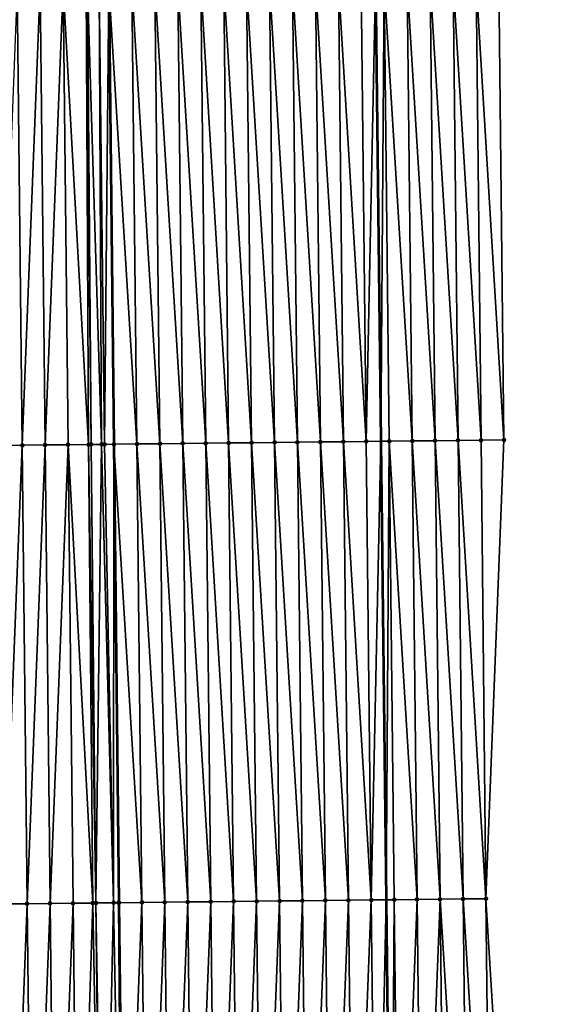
# Model space of a CAD drawing. Header units: feet. Extents: x 2007189 to 2022806, y 818621 to 837694.
# Tile 426 of 656: x 2011373 to 2011396, y 829243 to 829286. Entities that reach past the tile are written whole.
import ezdxf

# ---------------------------------------------------------------- set-up
doc = ezdxf.new("R2010")
doc.units = ezdxf.units.FT
doc.header["$MEASUREMENT"] = 0
for name, color, linetype, lineweight in [('EP_Travel Lane', 172, 'Continuous', 53), ('Road Shots', 141, 'Continuous', 100), ('Road X-Section', 40, 'Continuous', 13), ('STRIPING', 60, 'Continuous', 53)]:
    doc.layers.add(name, color=color, linetype=linetype, lineweight=lineweight)
doc.layers.add('I-77-MM17-21_SB-Surface-Border', color=7, linetype='Continuous')
doc.layers.add('I-77-MM17-21_SB-Surface-TIN', color=7, linetype='Continuous')

msp = doc.modelspace()

# ---------------------------------------------------------------- linework, layer by layer
at = {"layer": 'EP_Travel Lane'}
msp.add_polyline3d([(2011385.86308872, 829507.3101965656, 319.9160782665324), (2011386.033807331, 829487.3112186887, 319.8054262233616), (2011386.204525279, 829467.3123183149, 319.6819733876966), (2011386.375243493, 829447.3133869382, 319.5636536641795), (2011386.596059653, 829427.3327531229, 319.4344477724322), (2011386.823191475, 829407.3343709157, 319.3194434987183), (2011387.050322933, 829387.3360208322, 319.1988913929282), (2011387.277454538, 829367.3376577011, 319.0805946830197), (2011387.504585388, 829347.339361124, 318.9508597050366), (2011387.731716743, 829327.3410201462, 318.8287411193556), (2011387.958849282, 829307.3425748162, 318.7245848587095), (2011388.185980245, 829287.3442682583, 318.5965559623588), (2011388.413111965, 829267.3458950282, 318.4799965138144), (2011388.640244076, 829247.3474874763, 318.3693413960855), (2011388.866874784, 829227.3558490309, 318.2574509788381), (2011389.093531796, 829207.3574781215, 318.1399491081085), (2011389.320189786, 829187.359020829, 318.0367178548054), (2011389.54684707, 829167.360625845, 317.9232186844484), (2011389.773503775, 829147.3622819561, 317.8012910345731), (2011390.000159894, 829127.3639897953, 317.6708094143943), (2011390.22681721, 829107.3655919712, 317.5577578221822), (2011390.453472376, 829087.367383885, 317.4134179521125), (2011390.680128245, 829067.3691138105, 317.2793139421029)], dxfattribs=at)
at = {"layer": 'I-77-MM17-21_SB-Surface-Border', "color": 3, "linetype": 'Continuous', "lineweight": -3}
msp.add_polyline3d([(2011390.258485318, 829507.3529218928, 319.7774267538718), (2011391.449008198, 829487.3640178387, 319.6080889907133), (2011391.63957944, 829467.3652740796, 319.4900022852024), (2011392.830102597, 829447.3763409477, 319.3254601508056), (2011393.043861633, 829427.4040267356, 319.198285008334), (2011393.260665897, 829407.4054809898, 319.0921575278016), (2011392.477531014, 829387.3959016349, 319.0192415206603), (2011392.694334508, 829367.3974268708, 318.9008873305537), (2011392.9111378, 829347.3989708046, 318.7793318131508), (2011393.127941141, 829327.4005102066, 318.6585254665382), (2011393.344744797, 829307.4020204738, 318.5427462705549), (2011393.561547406, 829287.4036274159, 318.410336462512), (2011393.778350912, 829267.4051515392, 318.2921736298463), (2011392.995216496, 829247.3955291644, 318.2266741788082), (2011394.220631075, 829227.4176077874, 318.0792442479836), (2011394.447288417, 829207.4192134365, 317.9656011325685), (2011394.673946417, 829187.420760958, 317.8615759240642), (2011394.900603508, 829167.4223886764, 317.7443360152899), (2011395.127259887, 829147.4240791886, 317.6167378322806), (2011395.353916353, 829127.4257620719, 317.4903688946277), (2011395.580572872, 829107.4274402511, 317.3647759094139), (2011394.807296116, 829087.417564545, 317.2756272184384), (2011395.033951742, 829067.4193215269, 317.1370634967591)], dxfattribs=at)
at = {"layer": 'I-77-MM17-21_SB-Surface-TIN', "color": 128, "linetype": 'Continuous', "lineweight": -3}
for points in [[(2011389.778595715, 829267.3608889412, 318.4471944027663), (2011389.561792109, 829287.3593740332, 318.563771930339), (2011388.561852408, 829287.348391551, 318.5882201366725)], [(2011390.778534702, 829267.3719372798, 318.4114171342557), (2011390.561731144, 829287.3704179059, 318.528762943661), (2011389.561792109, 829287.3593740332, 318.563771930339)], [(2011389.778595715, 829267.3608889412, 318.4471944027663), (2011390.778534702, 829267.3719372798, 318.4114171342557), (2011389.561792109, 829287.3593740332, 318.563771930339)], [(2011391.778473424, 829267.383010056, 318.3714359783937), (2011391.561669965, 829287.381481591, 318.4903456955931), (2011390.561731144, 829287.3704179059, 318.528762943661)], [(2011390.778534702, 829267.3719372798, 318.4114171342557), (2011391.778473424, 829267.383010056, 318.3714359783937), (2011390.561731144, 829287.3704179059, 318.528762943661)], [(2011392.778412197, 829267.3940780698, 318.3322740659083), (2011392.561608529, 829287.3925688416, 318.4478745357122), (2011391.561669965, 829287.381481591, 318.4903456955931)], [(2011391.778473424, 829267.383010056, 318.3714359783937), (2011392.778412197, 829267.3940780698, 318.3322740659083), (2011391.561669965, 829287.381481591, 318.4903456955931)], [(2011393.778350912, 829267.4051515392, 318.2921736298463), (2011393.561547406, 829287.4036274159, 318.410336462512), (2011392.561608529, 829287.3925688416, 318.4478745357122)], [(2011392.778412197, 829267.3940780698, 318.3322740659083), (2011393.778350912, 829267.4051515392, 318.2921736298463), (2011392.561608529, 829287.3925688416, 318.4478745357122)], [(2011371.779660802, 829267.165076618, 318.5651668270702), (2011372.779603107, 829267.1758188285, 318.5820517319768), (2011372.562799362, 829287.174316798, 318.6964140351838)], [(2011372.779603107, 829267.1758188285, 318.5820517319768), (2011373.562741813, 829287.1850456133, 318.7156032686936), (2011372.562799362, 829287.174316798, 318.6964140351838)], [(2011372.779603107, 829267.1758188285, 318.5820517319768), (2011373.779545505, 829267.1865525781, 318.6003921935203), (2011373.562741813, 829287.1850456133, 318.7156032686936)], [(2011373.779545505, 829267.1865525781, 318.6003921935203), (2011374.562684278, 829287.1957731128, 318.7350188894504), (2011373.562741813, 829287.1850456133, 318.7156032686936)], [(2011373.779545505, 829267.1865525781, 318.6003921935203), (2011374.779487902, 829267.1972863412, 318.6187302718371), (2011374.562684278, 829287.1957731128, 318.7350188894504)], [(2011375.675295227, 829267.2069215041, 318.6318517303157), (2011375.562626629, 829287.2065110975, 318.7526307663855), (2011374.562684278, 829287.1957731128, 318.7350188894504)], [(2011374.779487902, 829267.1972863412, 318.6187302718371), (2011375.675295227, 829267.2069215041, 318.6318517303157), (2011374.562684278, 829287.1957731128, 318.7350188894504)], [(2011375.779430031, 829267.2080448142, 318.6328176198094), (2011375.624697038, 829287.2071789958, 318.7534920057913), (2011375.562626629, 829287.2065110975, 318.7526307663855)], [(2011375.675295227, 829267.2069215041, 318.6318517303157), (2011375.779430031, 829267.2080448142, 318.6328176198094), (2011375.562626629, 829287.2065110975, 318.7526307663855)], [(2011376.242309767, 829267.2130463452, 318.6356640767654), (2011376.141809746, 829287.2127631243, 318.7572573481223), (2011375.624697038, 829287.2071789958, 318.7534920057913)], [(2011375.779430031, 829267.2080448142, 318.6328176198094), (2011376.242309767, 829267.2130463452, 318.6356640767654), (2011375.624697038, 829287.2071789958, 318.7534920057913)], [(2011376.368492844, 829267.2144128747, 318.6359085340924), (2011376.562560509, 829287.217334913, 318.7554633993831), (2011376.141809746, 829287.2127631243, 318.7572573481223)], [(2011376.242309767, 829267.2130463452, 318.6356640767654), (2011376.368492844, 829267.2144128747, 318.6359085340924), (2011376.141809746, 829287.2127631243, 318.7572573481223)], [(2011376.368492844, 829267.2144128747, 318.6359085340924), (2011376.779363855, 829267.2188737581, 318.6347680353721), (2011376.562560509, 829287.217334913, 318.7554633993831)], [(2011377.779312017, 829267.2297714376, 318.6249222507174), (2011377.562508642, 829287.2282352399, 318.7451621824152), (2011376.562560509, 829287.217334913, 318.7554633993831)], [(2011377.779312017, 829267.2297714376, 318.6249222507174), (2011376.562560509, 829287.217334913, 318.7554633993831), (2011376.779363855, 829267.2188737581, 318.6347680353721)], [(2011378.77925228, 829267.2407020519, 318.6093967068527), (2011378.562448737, 829287.239181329, 318.7269745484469), (2011377.562508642, 829287.2282352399, 318.7451621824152)], [(2011377.779312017, 829267.2297714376, 318.6249222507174), (2011378.77925228, 829267.2407020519, 318.6093967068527), (2011377.562508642, 829287.2282352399, 318.7451621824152)], [(2011379.779192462, 829267.2516401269, 318.5925877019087), (2011379.56238874, 829287.2501359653, 318.7073166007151), (2011378.562448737, 829287.239181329, 318.7269745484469)], [(2011378.77925228, 829267.2407020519, 318.6093967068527), (2011379.779192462, 829267.2516401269, 318.5925877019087), (2011378.562448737, 829287.239181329, 318.7269745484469)], [(2011380.779132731, 829267.2625702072, 318.577154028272), (2011380.562329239, 829287.2610447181, 318.6955518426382), (2011379.56238874, 829287.2501359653, 318.7073166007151)], [(2011379.779192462, 829267.2516401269, 318.5925877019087), (2011380.779132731, 829267.2625702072, 318.577154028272), (2011379.56238874, 829287.2501359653, 318.7073166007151)], [(2011381.779073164, 829267.2734851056, 318.5643320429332), (2011381.562269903, 829287.271938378, 318.6863834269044), (2011380.562329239, 829287.2610447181, 318.6955518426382)], [(2011380.779132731, 829267.2625702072, 318.577154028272), (2011381.779073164, 829267.2734851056, 318.5643320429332), (2011380.562329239, 829287.2610447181, 318.6955518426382)], [(2011382.779013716, 829267.2843891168, 318.5533829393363), (2011382.562210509, 829287.282837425, 318.6762882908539), (2011381.562269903, 829287.271938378, 318.6863834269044)], [(2011381.779073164, 829267.2734851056, 318.5643320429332), (2011382.779013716, 829267.2843891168, 318.5533829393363), (2011381.562269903, 829287.271938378, 318.6863834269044)], [(2011383.778954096, 829267.295308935, 318.5397146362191), (2011383.56215103, 829287.2937441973, 318.6648642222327), (2011382.562210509, 829287.282837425, 318.6762882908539)], [(2011382.779013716, 829267.2843891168, 318.5533829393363), (2011383.778954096, 829267.295308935, 318.5397146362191), (2011382.562210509, 829287.282837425, 318.6762882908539)], [(2011384.778894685, 829267.3062095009, 318.5293582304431), (2011384.562091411, 829287.3046640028, 318.651198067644), (2011383.56215103, 829287.2937441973, 318.6648642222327)], [(2011383.778954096, 829267.295308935, 318.5397146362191), (2011384.778894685, 829267.3062095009, 318.5293582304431), (2011383.56215103, 829287.2937441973, 318.6648642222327)], [(2011385.778835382, 829267.3171001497, 318.5207077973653), (2011385.562031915, 829287.3155723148, 318.639509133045), (2011384.562091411, 829287.3046640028, 318.651198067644)], [(2011384.778894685, 829267.3062095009, 318.5293582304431), (2011385.778835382, 829267.3171001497, 318.5207077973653), (2011384.562091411, 829287.3046640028, 318.651198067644)], [(2011386.778775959, 829267.3280017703, 318.5101699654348), (2011386.561972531, 829287.3264704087, 318.6295779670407), (2011385.562031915, 829287.3155723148, 318.639509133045)], [(2011385.778835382, 829267.3171001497, 318.5207077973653), (2011386.778775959, 829267.3280017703, 318.5101699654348), (2011385.562031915, 829287.3155723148, 318.639509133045)], [(2011387.778716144, 829267.3389396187, 318.493399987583), (2011387.561912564, 829287.3374222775, 318.6103960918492), (2011386.561972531, 829287.3264704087, 318.6295779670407)], [(2011386.778775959, 829267.3280017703, 318.5101699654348), (2011387.778716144, 829267.3389396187, 318.493399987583), (2011386.561972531, 829287.3264704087, 318.6295779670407)], [(2011387.778716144, 829267.3389396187, 318.493399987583), (2011388.185980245, 829287.3442682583, 318.5965559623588), (2011387.561912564, 829287.3374222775, 318.6103960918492)], [(2011387.778716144, 829267.3389396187, 318.493399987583), (2011388.413111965, 829267.3458950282, 318.4799965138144), (2011388.185980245, 829287.3442682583, 318.5965559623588)], [(2011388.561852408, 829287.348391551, 318.5882201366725), (2011388.185980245, 829287.3442682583, 318.5965559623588), (2011388.413111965, 829267.3458950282, 318.4799965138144)], [(2011388.778656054, 829267.3499027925, 318.4722733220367), (2011388.561852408, 829287.348391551, 318.5882201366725), (2011388.413111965, 829267.3458950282, 318.4799965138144)], [(2011388.778656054, 829267.3499027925, 318.4722733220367), (2011389.778595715, 829267.3608889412, 318.4471944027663), (2011388.561852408, 829287.348391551, 318.5882201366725)], [(2011371.779660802, 829267.165076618, 318.5651668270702), (2011371.996464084, 829247.1666214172, 318.4434472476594), (2011372.779603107, 829267.1758188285, 318.5820517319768)], [(2011372.779603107, 829267.1758188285, 318.5820517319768), (2011371.996464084, 829247.1666214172, 318.4434472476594), (2011372.996406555, 829247.1773483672, 318.4629573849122)], [(2011372.779603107, 829267.1758188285, 318.5820517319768), (2011372.996406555, 829247.1773483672, 318.4629573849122), (2011373.779545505, 829267.1865525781, 318.6003921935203)], [(2011373.779545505, 829267.1865525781, 318.6003921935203), (2011372.996406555, 829247.1773483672, 318.4629573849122), (2011373.996348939, 829247.1880833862, 318.4810794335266)], [(2011373.779545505, 829267.1865525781, 318.6003921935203), (2011373.996348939, 829247.1880833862, 318.4810794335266), (2011374.779487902, 829267.1972863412, 318.6187302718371)], [(2011374.779487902, 829267.1972863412, 318.6187302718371), (2011373.996348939, 829247.1880833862, 318.4810794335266), (2011374.996291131, 829247.1988360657, 318.4961634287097)], [(2011374.779487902, 829267.1972863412, 318.6187302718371), (2011375.85823777, 829247.2081258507, 318.5055513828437), (2011375.675295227, 829267.2069215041, 318.6318517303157)], [(2011374.779487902, 829267.1972863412, 318.6187302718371), (2011374.996291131, 829247.1988360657, 318.4961634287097), (2011375.85823777, 829247.2081258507, 318.5055513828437)], [(2011375.675295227, 829267.2069215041, 318.6318517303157), (2011375.996233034, 829247.2096154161, 318.5066592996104), (2011375.779430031, 829267.2080448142, 318.6328176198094)], [(2011375.675295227, 829267.2069215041, 318.6318517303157), (2011375.85823777, 829247.2081258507, 318.5055513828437), (2011375.996233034, 829247.2096154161, 318.5066592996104)], [(2011375.779430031, 829267.2080448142, 318.6328176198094), (2011375.996233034, 829247.2096154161, 318.5066592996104), (2011376.242309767, 829267.2130463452, 318.6356640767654)], [(2011376.242309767, 829267.2130463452, 318.6356640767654), (2011375.996233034, 829247.2096154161, 318.5066592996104), (2011376.765137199, 829247.2179262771, 318.510930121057)], [(2011376.242309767, 829267.2130463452, 318.6356640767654), (2011376.765137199, 829247.2179262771, 318.510930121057), (2011376.368492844, 829267.2144128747, 318.6359085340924)], [(2011376.368492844, 829267.2144128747, 318.6359085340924), (2011376.765137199, 829247.2179262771, 318.510930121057), (2011376.779363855, 829267.2188737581, 318.6347680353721)], [(2011376.765137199, 829247.2179262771, 318.510930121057), (2011376.98217208, 829247.2202777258, 318.5111755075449), (2011376.779363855, 829267.2188737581, 318.6347680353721)], [(2011377.779312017, 829267.2297714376, 318.6249222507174), (2011376.779363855, 829267.2188737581, 318.6347680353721), (2011377.996115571, 829247.23129116, 318.5075165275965)], [(2011377.996115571, 829247.23129116, 318.5075165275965), (2011376.779363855, 829267.2188737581, 318.6347680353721), (2011376.996167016, 829247.2204295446, 318.5111583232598)], [(2011376.98217208, 829247.2202777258, 318.5111755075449), (2011376.996167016, 829247.2204295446, 318.5111583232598), (2011376.779363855, 829267.2188737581, 318.6347680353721)], [(2011377.779312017, 829267.2297714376, 318.6249222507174), (2011378.996056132, 829247.2421943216, 318.4967136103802), (2011378.77925228, 829267.2407020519, 318.6093967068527)], [(2011377.779312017, 829267.2297714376, 318.6249222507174), (2011377.996115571, 829247.23129116, 318.5075165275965), (2011378.996056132, 829247.2421943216, 318.4967136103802)], [(2011378.77925228, 829267.2407020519, 318.6093967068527), (2011379.995996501, 829247.2531151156, 318.4828774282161), (2011379.779192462, 829267.2516401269, 318.5925877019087)], [(2011378.77925228, 829267.2407020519, 318.6093967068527), (2011378.996056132, 829247.2421943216, 318.4967136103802), (2011379.995996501, 829247.2531151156, 318.4828774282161)], [(2011379.779192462, 829267.2516401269, 318.5925877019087), (2011380.995936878, 829247.2640352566, 318.469153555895), (2011380.779132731, 829267.2625702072, 318.577154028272)], [(2011379.779192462, 829267.2516401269, 318.5925877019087), (2011379.995996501, 829247.2531151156, 318.4828774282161), (2011380.995936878, 829247.2640352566, 318.469153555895)], [(2011380.779132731, 829267.2625702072, 318.577154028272), (2011381.99587738, 829247.2749437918, 318.4574261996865), (2011381.779073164, 829267.2734851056, 318.5643320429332)], [(2011380.779132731, 829267.2625702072, 318.577154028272), (2011380.995936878, 829247.2640352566, 318.469153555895), (2011381.99587738, 829247.2749437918, 318.4574261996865)], [(2011381.779073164, 829267.2734851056, 318.5643320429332), (2011382.995817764, 829247.2858633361, 318.4438050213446), (2011382.779013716, 829267.2843891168, 318.5533829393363)], [(2011381.779073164, 829267.2734851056, 318.5643320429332), (2011381.99587738, 829247.2749437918, 318.4574261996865), (2011382.995817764, 829247.2858633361, 318.4438050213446)], [(2011382.779013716, 829267.2843891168, 318.5533829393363), (2011383.99575824, 829247.2967743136, 318.4316575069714), (2011383.778954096, 829267.295308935, 318.5397146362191)], [(2011382.779013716, 829267.2843891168, 318.5533829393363), (2011382.995817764, 829247.2858633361, 318.4438050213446), (2011383.99575824, 829247.2967743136, 318.4316575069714)], [(2011383.778954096, 829267.295308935, 318.5397146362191), (2011384.995699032, 829247.3076561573, 318.4245218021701), (2011384.778894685, 829267.3062095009, 318.5293582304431)], [(2011383.778954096, 829267.295308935, 318.5397146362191), (2011383.99575824, 829247.2967743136, 318.4316575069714), (2011384.995699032, 829247.3076561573, 318.4245218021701)], [(2011384.778894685, 829267.3062095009, 318.5293582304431), (2011385.99563973, 829247.318546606, 318.4159058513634), (2011385.778835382, 829267.3171001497, 318.5207077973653)], [(2011384.778894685, 829267.3062095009, 318.5293582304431), (2011384.995699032, 829247.3076561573, 318.4245218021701), (2011385.99563973, 829247.318546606, 318.4159058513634)], [(2011385.778835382, 829267.3171001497, 318.5207077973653), (2011386.995580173, 829247.3294606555, 318.4032298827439), (2011386.778775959, 829267.3280017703, 318.5101699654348)], [(2011385.778835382, 829267.3171001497, 318.5207077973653), (2011385.99563973, 829247.318546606, 318.4159058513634), (2011386.995580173, 829247.3294606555, 318.4032298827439)], [(2011386.778775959, 829267.3280017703, 318.5101699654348), (2011387.995520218, 829247.3404113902, 318.3842431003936), (2011387.778716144, 829267.3389396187, 318.493399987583)], [(2011386.778775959, 829267.3280017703, 318.5101699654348), (2011386.995580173, 829247.3294606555, 318.4032298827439), (2011387.995520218, 829247.3404113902, 318.3842431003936)], [(2011387.778716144, 829267.3389396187, 318.493399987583), (2011387.995520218, 829247.3404113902, 318.3842431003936), (2011388.413111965, 829267.3458950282, 318.4799965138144)], [(2011387.995520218, 829247.3404113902, 318.3842431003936), (2011388.640244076, 829247.3474874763, 318.3693413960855), (2011388.413111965, 829267.3458950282, 318.4799965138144)], [(2011388.778656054, 829267.3499027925, 318.4722733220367), (2011388.413111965, 829267.3458950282, 318.4799965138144), (2011388.640244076, 829247.3474874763, 318.3693413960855)], [(2011388.778656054, 829267.3499027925, 318.4722733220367), (2011388.640244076, 829247.3474874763, 318.3693413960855), (2011388.995460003, 829247.3513861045, 318.361131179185)], [(2011388.778656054, 829267.3499027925, 318.4722733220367), (2011389.995399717, 829247.3623673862, 318.3368894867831), (2011389.778595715, 829267.3608889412, 318.4471944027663)], [(2011388.778656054, 829267.3499027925, 318.4722733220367), (2011388.995460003, 829247.3513861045, 318.361131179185), (2011389.995399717, 829247.3623673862, 318.3368894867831)], [(2011389.778595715, 829267.3608889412, 318.4471944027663), (2011390.995339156, 829247.3733739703, 318.3082951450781), (2011390.778534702, 829267.3719372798, 318.4114171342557)], [(2011389.778595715, 829267.3608889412, 318.4471944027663), (2011389.995399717, 829247.3623673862, 318.3368894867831), (2011390.995339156, 829247.3733739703, 318.3082951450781)], [(2011390.778534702, 829267.3719372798, 318.4114171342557), (2011391.995278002, 829247.3844353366, 318.2702767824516), (2011391.778473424, 829267.383010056, 318.3714359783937)], [(2011390.778534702, 829267.3719372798, 318.4114171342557), (2011390.995339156, 829247.3733739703, 318.3082951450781), (2011391.995278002, 829247.3844353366, 318.2702767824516)], [(2011391.778473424, 829267.383010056, 318.3714359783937), (2011392.995216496, 829247.3955291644, 318.2266741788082), (2011392.778412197, 829267.3940780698, 318.3322740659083)], [(2011391.778473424, 829267.383010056, 318.3714359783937), (2011391.995278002, 829247.3844353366, 318.2702767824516), (2011392.995216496, 829247.3955291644, 318.2266741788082)], [(2011392.778412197, 829267.3940780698, 318.3322740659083), (2011392.995216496, 829247.3955291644, 318.2266741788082), (2011393.778350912, 829267.4051515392, 318.2921736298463)], [(2011372.222060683, 829227.1668033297, 318.3229336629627), (2011372.996406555, 829247.1773483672, 318.4629573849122), (2011371.996464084, 829247.1666214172, 318.4434472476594)], [(2011372.222060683, 829227.1668033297, 318.3229336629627), (2011373.221997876, 829227.1780115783, 318.3435212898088), (2011372.996406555, 829247.1773483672, 318.4629573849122)], [(2011373.221997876, 829227.1780115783, 318.3435212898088), (2011373.996348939, 829247.1880833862, 318.4810794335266), (2011372.996406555, 829247.1773483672, 318.4629573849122)], [(2011373.221997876, 829227.1780115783, 318.3435212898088), (2011374.221935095, 829227.1892175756, 318.3644802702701), (2011373.996348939, 829247.1880833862, 318.4810794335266)], [(2011374.221935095, 829227.1892175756, 318.3644802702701), (2011374.996291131, 829247.1988360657, 318.4961634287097), (2011373.996348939, 829247.1880833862, 318.4810794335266)], [(2011374.221935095, 829227.1892175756, 318.3644802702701), (2011375.221872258, 829227.2004285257, 318.3846222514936), (2011374.996291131, 829247.1988360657, 318.4961634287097)], [(2011375.221872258, 829227.2004285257, 318.3846222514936), (2011375.85823777, 829247.2081258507, 318.5055513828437), (2011374.996291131, 829247.1988360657, 318.4961634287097)], [(2011375.221872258, 829227.2004285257, 318.3846222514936), (2011376.221808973, 829227.2116789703, 318.3982492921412), (2011375.85823777, 829247.2081258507, 318.5055513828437)], [(2011376.221808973, 829227.2116789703, 318.3982492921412), (2011375.996233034, 829247.2096154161, 318.5066592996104), (2011375.85823777, 829247.2081258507, 318.5055513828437)], [(2011376.321583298, 829227.212803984, 318.39920703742), (2011376.765137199, 829247.2179262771, 318.510930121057), (2011375.996233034, 829247.2096154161, 318.5066592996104)], [(2011376.221808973, 829227.2116789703, 318.3982492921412), (2011376.321583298, 829227.212803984, 318.39920703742), (2011375.996233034, 829247.2096154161, 318.5066592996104)], [(2011376.321583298, 829227.212803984, 318.39920703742), (2011377.130674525, 829227.2219445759, 318.404067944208), (2011376.765137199, 829247.2179262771, 318.510930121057)], [(2011377.130674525, 829227.2219445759, 318.404067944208), (2011376.98217208, 829247.2202777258, 318.5111755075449), (2011376.765137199, 829247.2179262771, 318.510930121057)], [(2011376.98217208, 829247.2202777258, 318.5111755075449), (2011377.221737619, 829227.2229772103, 318.4039779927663), (2011376.996167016, 829247.2204295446, 318.5111583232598)], [(2011377.130674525, 829227.2219445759, 318.404067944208), (2011377.221737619, 829227.2229772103, 318.4039779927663), (2011376.98217208, 829247.2202777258, 318.5111755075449)], [(2011377.996115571, 829247.23129116, 318.5075165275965), (2011376.996167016, 829247.2204295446, 318.5111583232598), (2011377.221737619, 829227.2229772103, 318.4039779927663)], [(2011378.221680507, 829227.2343472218, 318.3978955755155), (2011377.996115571, 829247.23129116, 318.5075165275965), (2011377.221737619, 829227.2229772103, 318.4039779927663)], [(2011378.221680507, 829227.2343472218, 318.3978955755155), (2011378.996056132, 829247.2421943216, 318.4967136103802), (2011377.996115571, 829247.23129116, 318.5075165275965)], [(2011378.221680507, 829227.2343472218, 318.3978955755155), (2011379.22161522, 829227.245774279, 318.3823888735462), (2011378.996056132, 829247.2421943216, 318.4967136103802)], [(2011379.22161522, 829227.245774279, 318.3823888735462), (2011379.995996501, 829247.2531151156, 318.4828774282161), (2011378.996056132, 829247.2421943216, 318.4967136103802)], [(2011379.22161522, 829227.245774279, 318.3823888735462), (2011380.221549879, 829227.2572061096, 318.3660947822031), (2011379.995996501, 829247.2531151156, 318.4828774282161)], [(2011380.221549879, 829227.2572061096, 318.3660947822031), (2011380.995936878, 829247.2640352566, 318.469153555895), (2011379.995996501, 829247.2531151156, 318.4828774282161)], [(2011380.221549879, 829227.2572061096, 318.3660947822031), (2011381.221484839, 829227.2686114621, 318.354168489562), (2011380.995936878, 829247.2640352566, 318.469153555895)], [(2011381.221484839, 829227.2686114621, 318.354168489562), (2011381.99587738, 829247.2749437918, 318.4574261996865), (2011380.995936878, 829247.2640352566, 318.469153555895)], [(2011381.221484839, 829227.2686114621, 318.354168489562), (2011382.221419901, 829227.2800077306, 318.3437406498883), (2011381.99587738, 829247.2749437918, 318.4574261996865)], [(2011382.221419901, 829227.2800077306, 318.3437406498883), (2011382.995817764, 829247.2858633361, 318.4438050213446), (2011381.99587738, 829247.2749437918, 318.4574261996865)], [(2011382.221419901, 829227.2800077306, 318.3437406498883), (2011383.221354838, 829227.2914150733, 318.3314860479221), (2011382.995817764, 829247.2858633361, 318.4438050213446)], [(2011383.221354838, 829227.2914150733, 318.3314860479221), (2011383.99575824, 829247.2967743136, 318.4316575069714), (2011382.995817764, 829247.2858633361, 318.4438050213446)], [(2011383.221354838, 829227.2914150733, 318.3314860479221), (2011384.22128996, 829227.3028061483, 318.3219149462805), (2011383.99575824, 829247.2967743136, 318.4316575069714)], [(2011384.22128996, 829227.3028061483, 318.3219149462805), (2011384.995699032, 829247.3076561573, 318.4245218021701), (2011383.99575824, 829247.2967743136, 318.4316575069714)], [(2011384.22128996, 829227.3028061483, 318.3219149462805), (2011385.221225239, 829227.3141832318, 318.314651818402), (2011384.995699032, 829247.3076561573, 318.4245218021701)], [(2011385.221225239, 829227.3141832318, 318.314651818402), (2011385.99563973, 829247.318546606, 318.4159058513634), (2011384.995699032, 829247.3076561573, 318.4245218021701)], [(2011385.221225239, 829227.3141832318, 318.314651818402), (2011386.22116027, 829227.3255823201, 318.3037588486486), (2011385.99563973, 829247.318546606, 318.4159058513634)], [(2011386.22116027, 829227.3255823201, 318.3037588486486), (2011386.995580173, 829247.3294606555, 318.4032298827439), (2011385.99563973, 829247.318546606, 318.4159058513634)], [(2011386.22116027, 829227.3255823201, 318.3037588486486), (2011387.22109516, 829227.3369938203, 318.290818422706), (2011386.995580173, 829247.3294606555, 318.4032298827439)], [(2011387.22109516, 829227.3369938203, 318.290818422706), (2011387.995520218, 829247.3404113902, 318.3842431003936), (2011386.995580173, 829247.3294606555, 318.4032298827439)], [(2011387.22109516, 829227.3369938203, 318.290818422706), (2011388.221029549, 829227.3484495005, 318.2705901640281), (2011387.995520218, 829247.3404113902, 318.3842431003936)], [(2011388.221029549, 829227.3484495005, 318.2705901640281), (2011388.640244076, 829247.3474874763, 318.3693413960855), (2011387.995520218, 829247.3404113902, 318.3842431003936)], [(2011388.221029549, 829227.3484495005, 318.2705901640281), (2011388.866874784, 829227.3558490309, 318.2574509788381), (2011388.640244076, 829247.3474874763, 318.3693413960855)], [(2011388.995460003, 829247.3513861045, 318.361131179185), (2011388.640244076, 829247.3474874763, 318.3693413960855), (2011388.866874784, 829227.3558490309, 318.2574509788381)], [(2011389.22096393, 829227.3599058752, 318.2502473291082), (2011388.995460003, 829247.3513861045, 318.361131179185), (2011388.866874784, 829227.3558490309, 318.2574509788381)], [(2011389.22096393, 829227.3599058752, 318.2502473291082), (2011389.995399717, 829247.3623673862, 318.3368894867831), (2011388.995460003, 829247.3513861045, 318.361131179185)], [(2011389.22096393, 829227.3599058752, 318.2502473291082), (2011390.220897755, 829227.3714113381, 318.2218069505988), (2011389.995399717, 829247.3623673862, 318.3368894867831)], [(2011390.220897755, 829227.3714113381, 318.2218069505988), (2011390.995339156, 829247.3733739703, 318.3082951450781), (2011389.995399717, 829247.3623673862, 318.3368894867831)], [(2011390.220897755, 829227.3714113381, 318.2218069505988), (2011391.220831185, 829227.3829516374, 318.1876200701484), (2011390.995339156, 829247.3733739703, 318.3082951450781)], [(2011392.220764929, 829227.3944641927, 318.1580097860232), (2011391.995278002, 829247.3844353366, 318.2702767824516), (2011390.995339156, 829247.3733739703, 318.3082951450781)], [(2011391.220831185, 829227.3829516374, 318.1876200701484), (2011392.220764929, 829227.3944641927, 318.1580097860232), (2011390.995339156, 829247.3733739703, 318.3082951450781)], [(2011393.220697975, 829227.4060383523, 318.1182373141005), (2011392.995216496, 829247.3955291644, 318.2266741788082), (2011391.995278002, 829247.3844353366, 318.2702767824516)], [(2011392.220764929, 829227.3944641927, 318.1580097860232), (2011393.220697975, 829227.4060383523, 318.1182373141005), (2011391.995278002, 829247.3844353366, 318.2702767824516)], [(2011393.220697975, 829227.4060383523, 318.1182373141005), (2011394.220631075, 829227.4176077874, 318.0792442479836), (2011392.995216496, 829247.3955291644, 318.2266741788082)]]:
    msp.add_3dface(points, dxfattribs=at)
at = {"layer": 'Road Shots', "lineweight": 100}
for p in [(2011372.779603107, 829267.1758188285, 318.5820517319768), (2011373.779545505, 829267.1865525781, 318.6003921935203), (2011374.779487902, 829267.1972863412, 318.6187302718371), (2011375.675295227, 829267.2069215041, 318.6318517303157), (2011375.779430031, 829267.2080448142, 318.6328176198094), (2011376.242309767, 829267.2130463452, 318.6356640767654), (2011376.368492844, 829267.2144128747, 318.6359085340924), (2011376.779371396, 829267.21887384, 318.6347680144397), (2011377.779312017, 829267.2297714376, 318.6249222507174), (2011378.77925228, 829267.2407020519, 318.6093967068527), (2011379.779192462, 829267.2516401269, 318.5925877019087), (2011380.779132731, 829267.2625702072, 318.577154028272), (2011381.779073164, 829267.2734851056, 318.5643320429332), (2011382.779013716, 829267.2843891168, 318.5533829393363), (2011383.778954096, 829267.295308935, 318.5397146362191), (2011384.778894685, 829267.3062095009, 318.5293582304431), (2011385.778835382, 829267.3171001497, 318.5207077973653), (2011386.778775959, 829267.3280017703, 318.5101699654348), (2011387.778716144, 829267.3389396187, 318.493399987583), (2011388.778656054, 829267.3499027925, 318.4722733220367), (2011389.778595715, 829267.3608889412, 318.4471944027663), (2011390.778534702, 829267.3719372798, 318.4114171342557), (2011391.778473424, 829267.383010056, 318.3714359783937), (2011392.778412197, 829267.3940780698, 318.3322740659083), (2011393.778350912, 829267.4051515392, 318.2921736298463), (2011372.996406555, 829247.1773483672, 318.4629573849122), (2011373.996348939, 829247.1880833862, 318.4810794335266), (2011374.996291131, 829247.1988360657, 318.4961634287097), (2011375.85823777, 829247.2081258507, 318.5055513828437), (2011375.996233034, 829247.2096154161, 318.5066592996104), (2011376.765137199, 829247.2179262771, 318.510930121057), (2011376.98217208, 829247.2202777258, 318.5111755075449), (2011376.996174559, 829247.2204296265, 318.5111583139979), (2011377.996115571, 829247.23129116, 318.5075165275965), (2011378.996056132, 829247.2421943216, 318.4967136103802), (2011379.995996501, 829247.2531151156, 318.4828774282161), (2011380.995936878, 829247.2640352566, 318.469153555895), (2011381.99587738, 829247.2749437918, 318.4574261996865), (2011382.995817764, 829247.2858633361, 318.4438050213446), (2011383.99575824, 829247.2967743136, 318.4316575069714), (2011384.995699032, 829247.3076561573, 318.4245218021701), (2011385.99563973, 829247.318546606, 318.4159058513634), (2011386.995580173, 829247.3294606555, 318.4032298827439), (2011387.995520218, 829247.3404113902, 318.3842431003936), (2011388.995460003, 829247.3513861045, 318.361131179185), (2011389.995399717, 829247.3623673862, 318.3368894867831), (2011390.995339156, 829247.3733739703, 318.3082951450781), (2011391.995278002, 829247.3844353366, 318.2702767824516), (2011392.995216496, 829247.3955291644, 318.2266741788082)]:
    msp.add_point(p, dxfattribs=at)
at = {"layer": 'Road X-Section', "extrusion": (-0.01084018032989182, 0.9999243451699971, 0.005813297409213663), "elevation": 807402.6461222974, "flags": 128}
msp.add_lwpolyline([(-2020265.152049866, -4375.453470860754), (-2020264.152049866, -4375.413369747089), (-2020263.152049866, -4375.37420717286), (-2020262.152049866, -4375.334225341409), (-2020261.152049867, -4375.298447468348), (-2020260.152049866, -4375.273368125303), (-2020259.152049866, -4375.252241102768), (-2020258.152049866, -4375.235470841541), (-2020257.152049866, -4375.224932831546), (-2020256.152049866, -4375.216282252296), (-2020255.152049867, -4375.205925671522), (-2020254.152049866, -4375.192257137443), (-2020253.152049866, -4375.181307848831), (-2020252.152049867, -4375.168485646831), (-2020251.152049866, -4375.153051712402), (-2020250.152049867, -4375.136242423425), (-2020249.152049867, -4375.120716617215), (-2020248.152049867, -4375.110870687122), (-2020247.741147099, -4375.109730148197), (-2020247.614956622, -4375.109974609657), (-2020247.152049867, -4375.112821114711), (-2020247.047909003, -4375.113787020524), (-2020246.152049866, -4375.126908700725), (-2020245.152049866, -4375.145247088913), (-2020244.152049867, -4375.163587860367), (-2020243.152049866, -4375.180473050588), (-2020242.152049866, -4375.197567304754), (-2020241.152049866, -4375.217269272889), (-2020240.152049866, -4375.235040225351), (-2020239.152049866, -4375.25095470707), (-2020238.152049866, -4375.26672027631), (-2020237.152049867, -4375.286216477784), (-2020236.152049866, -4375.309790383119), (-2020235.152049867, -4375.336067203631), (-2020234.152049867, -4375.36272350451), (-2020233.152049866, -4375.387916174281), (-2020232.152049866, -4375.410176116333), (-2020231.152049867, -4375.427302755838), (-2020230.152049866, -4375.442486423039), (-2020229.152049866, -4375.459623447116), (-2020228.152049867, -4375.477320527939), (-2020227.152049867, -4375.493788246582), (-2020226.152049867, -4375.509567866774), (-2020225.152049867, -4375.525918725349), (-2020224.152049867, -4375.545340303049), (-2020223.273147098, -4375.56694031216)], dxfattribs=at)
at = {"layer": 'Road X-Section', "extrusion": (-0.01084018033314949, 0.9999243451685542, 0.005813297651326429), "elevation": 807382.646114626, "flags": 128}
msp.add_lwpolyline([(-2020264.152052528, -4375.402898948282), (-2020263.152052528, -4375.359295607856), (-2020262.152052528, -4375.321276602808), (-2020261.152052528, -4375.292681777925), (-2020260.152052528, -4375.268439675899), (-2020259.152052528, -4375.245327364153), (-2020258.152052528, -4375.22634026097), (-2020257.152052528, -4375.213664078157), (-2020256.152052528, -4375.205047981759), (-2020255.152052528, -4375.197912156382), (-2020254.152052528, -4375.185764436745), (-2020253.152052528, -4375.172143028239), (-2020252.152052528, -4375.160415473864), (-2020251.152052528, -4375.146691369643), (-2020250.152052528, -4375.132854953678), (-2020249.152052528, -4375.122051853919), (-2020248.152052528, -4375.118410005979), (-2020248.138049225, -4375.118392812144), (-2020247.921001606, -4375.118638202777), (-2020247.152052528, -4375.122909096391), (-2020247.014049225, -4375.124017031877), (-2020246.152052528, -4375.133405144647), (-2020245.152052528, -4375.148489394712), (-2020244.152052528, -4375.166611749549), (-2020243.152052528, -4375.186122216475), (-2020242.152052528, -4375.205324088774), (-2020241.152052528, -4375.223998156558), (-2020240.152052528, -4375.241331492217), (-2020239.152052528, -4375.258988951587), (-2020238.152052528, -4375.276817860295), (-2020237.152052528, -4375.297053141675), (-2020236.152052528, -4375.317632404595), (-2020235.152052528, -4375.339450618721), (-2020234.152052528, -4375.36098205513), (-2020233.152052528, -4375.381236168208), (-2020232.152052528, -4375.40116371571), (-2020231.152052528, -4375.418408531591), (-2020230.152052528, -4375.434573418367), (-2020229.152052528, -4375.450291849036), (-2020228.152052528, -4375.465754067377), (-2020227.152052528, -4375.482263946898), (-2020226.152052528, -4375.499291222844), (-2020225.152052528, -4375.520021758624), (-2020224.152052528, -4375.54414040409), (-2020223.533953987, -4375.560315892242)], dxfattribs=at)
at = {"layer": 'STRIPING'}
msp.add_polyline3d([(2011374.259221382, 829507.1986526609, 320.0758248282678), (2011374.449791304, 829487.2000473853, 319.934918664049), (2011374.640361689, 829467.2013934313, 319.802036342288), (2011374.830933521, 829447.2025878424, 319.6941613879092), (2011375.044934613, 829427.2067917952, 319.560971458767), (2011375.26173942, 829407.2081957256, 319.4634866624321), (2011375.478543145, 829387.209699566, 319.3488114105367), (2011375.69534753, 829367.2111424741, 319.2446197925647), (2011375.912150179, 829347.2127455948, 319.1128689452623), (2011376.128952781, 829327.2143529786, 318.9803814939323), (2011376.345756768, 829307.215832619, 318.8698709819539), (2011376.562560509, 829287.217334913, 318.7554633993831), (2011376.779363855, 829267.2188737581, 318.6347680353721), (2011376.996167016, 829247.2204295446, 318.5111583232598), (2011377.221737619, 829227.2229772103, 318.4039779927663), (2011377.448395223, 829207.2245597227, 318.2941776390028), (2011377.675052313, 829187.226187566, 318.1769025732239), (2011377.901710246, 829167.2277410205, 318.0719001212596), (2011378.128366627, 829147.2294313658, 317.9443163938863), (2011378.355022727, 829127.231146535, 317.8126347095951), (2011378.581680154, 829107.2327446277, 317.7002657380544), (2011378.808335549, 829087.2345220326, 317.5583193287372), (2011379.034991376, 829067.2362612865, 317.422667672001)], dxfattribs=at)

doc.saveas('drawing.dxf')
